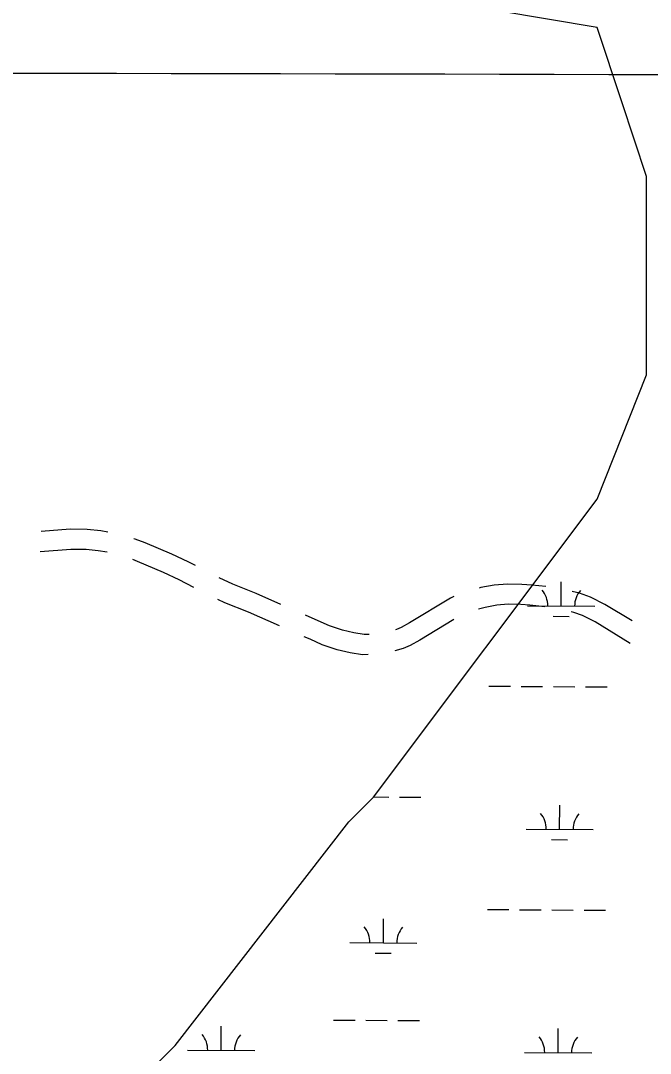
# Model space of a CAD drawing. Extents: x 3172231 to 3210228, y 940198 to 965780.
# Drawn here: x 3198790 to 3199728, y 956339 to 957877 of the extents above; entities that cross this region are included whole.
import ezdxf

# ---------------------------------------------------------------- set-up
doc = ezdxf.new("R2010")
doc.units = 0
for name, color, linetype in [('V-GRID-MAJR', 7, 'Continuous'), ('V-ROAD-CNTR', 7, 'Continuous'), ('V-WETL-SWMP', 7, 'Continuous')]:
    doc.layers.add(name, color=color, linetype=linetype)

msp = doc.modelspace()

# ---------------------------------------------------------------- linework, layer by layer
at = {"layer": 'V-GRID-MAJR'}
msp.add_spline([(3176521.954, 957856.218), (3181737.509, 957841.425), (3186953.067, 957827.391), (3192168.626, 957814.116), (3197384.187, 957801.599), (3202599.75, 957789.841), (3207815.315, 957778.841), (3207815.316, 957778.841)], degree=3, dxfattribs=at)
at = {"layer": 'V-ROAD-CNTR'}
for points in [[(3198919.95, 957115.104), (3198909.256, 957117.02), (3198889.174, 957118.877), (3198863.541, 957119.223), (3198820.347, 957115.802)], [(3199050.182, 957065.117), (3199039.575, 957070.838), (3199015.02, 957082.085), (3198975.282, 957099.185), (3198960.584, 957104.661), (3198958.678, 957105.169)], [(3198918.603, 957084.867), (3198905.222, 957087.266), (3198887.588, 957088.895), (3198864.525, 957089.207), (3198819.04, 957085.605)], [(3199047.848, 957032.291), (3199026.193, 957043.97), (3199002.842, 957054.665), (3198964.108, 957071.333), (3198957.054, 957073.961)], [(3199177.486, 957007.144), (3199140.774, 957023.272), (3199106.174, 957037.165), (3199085.658, 957046.674)], [(3199572.206, 957033.738), (3199551.217, 957036.019), (3199536.496, 957037.138), (3199514.932, 957037.459), (3199495.308, 957035.685), (3199475.144, 957032.209), (3199472.836, 957031.59)], [(3199435.023, 957018.832), (3199430.152, 957016.615), (3199369.294, 956980.053), (3199356.948, 956972.94), (3199349.639, 956969.868), (3199348.222, 956969.476)], [(3199700.619, 956982.585), (3199660.175, 957007.354), (3199638.806, 957018.137), (3199622.556, 957024.226), (3199611.538, 957026.631)], [(3199175.589, 956975.211), (3199129.148, 956995.612), (3199094.27, 957009.617), (3199083.667, 957014.531)], [(3199570.859, 957003.707), (3199548.459, 957006.143), (3199535.136, 957007.154), (3199516.062, 957007.439), (3199499.212, 957005.915), (3199481.594, 957002.879), (3199471.712, 957000.227)], [(3199309.038, 956962.422), (3199301.584, 956962.347), (3199286.264, 956964.767), (3199269.419, 956968.649), (3199249.917, 956975.099), (3199233.201, 956982.669), (3199214.106, 956991.057)], [(3199435.119, 956984.601), (3199384.508, 956954.195), (3199370.3, 956946.01), (3199359.493, 956941.468), (3199347.124, 956938.044)], [(3199697.875, 956949.086), (3199645.559, 956981.126), (3199626.75, 956990.617), (3199614.05, 956995.376), (3199610.125, 956996.233)], [(3199307.711, 956932.407), (3199299.38, 956932.323), (3199280.548, 956935.297), (3199261.323, 956939.729), (3199238.989, 956947.115), (3199220.979, 956955.271), (3199212.209, 956959.124)]]:
    msp.add_lwpolyline(points, dxfattribs=at)
at = {"layer": 'V-WETL-SWMP'}
for p, q in [((3199648.432, 957866.66), (3199426.649, 957903.639)), ((3199685.396, 957755.723), (3199648.432, 957866.66)), ((3199722.36, 957644.786), (3199685.396, 957755.723)), ((3199722.36, 957348.954), (3199722.36, 957644.786)), ((3199648.432, 957164.059), (3199722.36, 957348.954)), ((3199315.728, 956720.28), (3199648.432, 957164.059)), ((3199595.031, 957004.878), (3199595.276, 957040.877)), ((3199545.032, 957005.219), (3199645.03, 957004.538)), ((3199582.926, 956989.529), (3199606.926, 956989.366)), ((3199487.372, 956885.537), (3199519.371, 956885.32)), ((3199535.371, 956885.211), (3199567.37, 956884.993)), ((3199583.37, 956884.884), (3199615.369, 956884.666)), ((3199631.369, 956884.557), (3199663.368, 956884.339)), ((3199278.794, 956683.331), (3199315.728, 956720.28)), ((3199315.913, 956720.527), (3199338.244, 956720.375)), ((3199354.244, 956720.266), (3199386.243, 956720.048)), ((3199592.766, 956672.211), (3199593.011, 956708.21)), ((3199020.047, 956350.52), (3199278.794, 956683.331)), ((3199542.767, 956672.551), (3199642.765, 956671.871)), ((3199580.662, 956656.862), (3199604.661, 956656.699)), ((3199330.174, 956503.182), (3199330.419, 956539.181)), ((3199485.107, 956552.87), (3199517.107, 956552.652)), ((3199533.106, 956552.543), (3199565.106, 956552.325)), ((3199581.105, 956552.217), (3199613.105, 956551.999)), ((3199629.104, 956551.89), (3199661.103, 956551.672)), ((3199280.175, 956503.522), (3199380.173, 956502.841)), ((3199318.069, 956487.833), (3199342.068, 956487.669)), ((3199255.982, 956388.252), (3199287.981, 956388.034)), ((3199303.981, 956387.925), (3199335.98, 956387.707)), ((3199351.979, 956387.598), (3199383.979, 956387.381)), ((3199088.605, 956342.96), (3199088.851, 956378.959)), ((3199590.502, 956339.544), (3199590.747, 956375.543)), ((3198798.265, 956128.646), (3199020.047, 956350.52)), ((3199038.607, 956343.301), (3199138.604, 956342.62)), ((3199540.503, 956339.884), (3199640.501, 956339.203))]:
    msp.add_line(p, q, dxfattribs=at)
for centre, start, end in [((3199539.792, 957005.729), 358.838165, 40.381824), ((3199650.276, 957004.977), 138.838162, 180.381821), ((3199537.528, 956673.062), 358.838165, 40.381824), ((3199648.011, 956672.31), 138.838162, 180.381821), ((3199274.935, 956504.032), 358.838165, 40.381824), ((3199385.419, 956503.28), 138.838162, 180.381821), ((3199033.367, 956343.811), 358.838165, 40.381824), ((3199143.85, 956343.059), 138.838162, 180.381821), ((3199535.263, 956340.395), 358.838165, 40.381824), ((3199645.747, 956339.642), 138.838162, 180.381821)]:
    msp.add_arc(centre, 35.246, start, end, dxfattribs=at)

doc.saveas('drawing.dxf')
